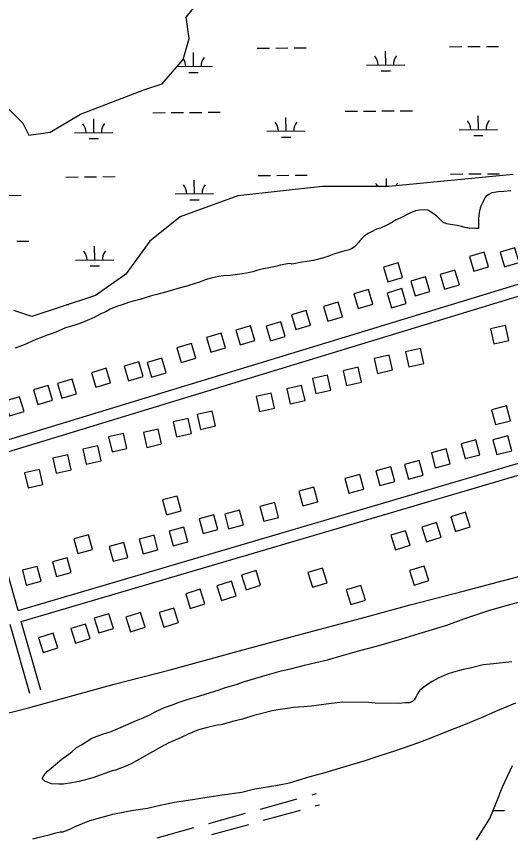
# Model space of a CAD drawing. Extents: x 3540316 to 3578335, y 553172 to 578787.
# Drawn here: x 3560540 to 3561830, y 567214 to 569359 of the extents above; entities that cross this region are included whole.
import ezdxf

# ---------------------------------------------------------------- set-up
doc = ezdxf.new("R2010")
doc.units = 0
for name, color, linetype in [('V-BLDG-OTLN', 7, 'Continuous'), ('V-ROAD-CNTR', 7, 'Continuous'), ('V-SITE-VEGE', 7, 'Continuous'), ('V-TOPO-SHOR', 7, 'Continuous'), ('V-WETL-SWMP', 7, 'Continuous')]:
    doc.layers.add(name, color=color, linetype=linetype)

msp = doc.modelspace()

# ---------------------------------------------------------------- linework, layer by layer
at = {"layer": 'V-BLDG-OTLN'}
for points in [[(3561772.4, 568704.8), (3561761, 568743.1), (3561722.6, 568731.7), (3561734, 568693.4)], [(3561852.6, 568716), (3561841.2, 568754.4), (3561802.9, 568743), (3561814.3, 568704.6)], [(3561548.1, 568677.2), (3561536.7, 568715.5), (3561498.3, 568704.1), (3561509.7, 568665.8)], [(3561619.3, 568640.2), (3561607.9, 568678.5), (3561569.6, 568667.1), (3561581, 568628.8)], [(3561696.3, 568657.7), (3561684.9, 568696), (3561646.5, 568684.6), (3561657.9, 568646.3)], [(3561470.7, 568607.4), (3561459.3, 568645.8), (3561420.9, 568634.4), (3561432.3, 568596)], [(3561557.4, 568609.3), (3561546, 568647.7), (3561507.7, 568636.3), (3561519.1, 568597.9)], [(3561391.6, 568574.1), (3561380.2, 568612.4), (3561341.8, 568601), (3561353.2, 568562.7)], [(3561307.9, 568552.3), (3561296.5, 568590.6), (3561258.1, 568579.2), (3561269.5, 568540.9)], [(3561162.2, 568512.3), (3561150.8, 568550.6), (3561112.5, 568539.2), (3561123.9, 568500.9)], [(3561241.7, 568522.5), (3561230.3, 568560.8), (3561191.9, 568549.4), (3561203.3, 568511.1)], [(3561786.3, 568503.7), (3561825.3, 568512.5), (3561816.5, 568551.6), (3561777.5, 568542.8)], [(3561086.1, 568493.2), (3561074.7, 568531.5), (3561036.3, 568520.1), (3561047.7, 568481.8)], [(3561008.5, 568466.3), (3560997.1, 568504.6), (3560958.8, 568493.2), (3560970.2, 568454.9)], [(3561564.8, 568443.6), (3561603.8, 568452.4), (3561595, 568491.4), (3561556, 568482.6)], [(3560930.8, 568428.1), (3560919.4, 568466.4), (3560881.1, 568455), (3560892.5, 568416.7)], [(3561482.6, 568426.4), (3561521.7, 568435.2), (3561512.9, 568474.2), (3561473.9, 568465.4)], [(3560871.3, 568418), (3560859.9, 568456.3), (3560821.6, 568444.9), (3560833, 568406.6)], [(3561402.2, 568394.3), (3561441.2, 568403.1), (3561432.4, 568442.2), (3561393.4, 568433.4)], [(3560786.2, 568401.3), (3560774.8, 568439.6), (3560736.5, 568428.2), (3560747.9, 568389.9)], [(3561322, 568373.6), (3561361, 568382.4), (3561352.2, 568421.5), (3561313.2, 568412.7)], [(3560697.1, 568373), (3560685.7, 568411.3), (3560647.4, 568399.9), (3560658.8, 568361.6)], [(3560634.1, 568356.4), (3560622.7, 568394.7), (3560584.4, 568383.3), (3560595.8, 568345)], [(3561254.4, 568347), (3561293.5, 568355.8), (3561284.7, 568394.9), (3561245.6, 568386.1)], [(3560560.1, 568327.1), (3560548.7, 568365.4), (3560510.4, 568354), (3560521.8, 568315.7)], [(3561175, 568326.9), (3561214, 568335.7), (3561205.2, 568374.7), (3561166.2, 568365.9)], [(3561780.5, 568331.2), (3561790.8, 568292.5), (3561829.4, 568302.8), (3561819.2, 568341.5)], [(3561020.5, 568280.1), (3561059.5, 568288.9), (3561050.8, 568327.9), (3561011.7, 568319.1)], [(3560958.1, 568260.8), (3560997.1, 568269.6), (3560988.3, 568308.6), (3560949.3, 568299.8)], [(3560880.3, 568233.1), (3560919.3, 568241.9), (3560910.5, 568280.9), (3560871.5, 568272.1)], [(3560789.8, 568221.2), (3560828.8, 568230), (3560820.1, 568269.1), (3560781, 568260.3)], [(3561701, 568242.3), (3561711.3, 568203.7), (3561750, 568214), (3561739.7, 568252.6)], [(3561784, 568252.8), (3561794.2, 568214.2), (3561832.9, 568224.4), (3561822.6, 568263.1)], [(3560722.6, 568189.3), (3560761.6, 568198.1), (3560752.8, 568237.1), (3560713.8, 568228.3)], [(3561623.2, 568218.7), (3561633.5, 568180), (3561672.2, 568190.3), (3561661.9, 568228.9)], [(3560644, 568165.6), (3560683, 568174.4), (3560674.2, 568213.4), (3560635.2, 568204.6)], [(3561553, 568188.6), (3561563.3, 568149.9), (3561602, 568160.2), (3561591.7, 568198.8)], [(3560570.5, 568127.7), (3560609.6, 568136.5), (3560600.8, 568175.5), (3560561.7, 568166.7)], [(3561397.7, 568152), (3561408, 568113.4), (3561446.6, 568123.6), (3561436.3, 568162.3)], [(3561478.7, 568171.9), (3561489, 568133.3), (3561527.6, 568143.5), (3561517.4, 568182.2)], [(3561277.6, 568118.8), (3561287.9, 568080.2), (3561326.6, 568090.4), (3561316.3, 568129.1)], [(3560921.3, 568095.7), (3560931.6, 568057), (3560970.2, 568067.3), (3560960, 568106)], [(3561175.7, 568078.6), (3561185.9, 568040), (3561224.6, 568050.3), (3561214.3, 568088.9)], [(3561017.1, 568046.7), (3561027.3, 568008), (3561066, 568018.3), (3561055.7, 568056.9)], [(3561083.8, 568058.7), (3561094.1, 568020.1), (3561132.8, 568030.3), (3561122.5, 568069)], [(3561712.5, 568063.5), (3561674.3, 568051.5), (3561686.2, 568013.4), (3561724.4, 568025.3)], [(3561636.6, 568036.9), (3561598.4, 568024.9), (3561610.4, 567986.7), (3561648.5, 567998.7)], [(3560938.8, 568014.4), (3560949, 567975.7), (3560987.7, 567986), (3560977.4, 568024.7)], [(3561555.9, 568015.3), (3561517.7, 568003.4), (3561529.6, 567965.2), (3561567.8, 567977.2)], [(3560690.2, 567994.5), (3560700.5, 567955.9), (3560739.1, 567966.2), (3560728.8, 568004.8)], [(3560860.7, 567993.7), (3560871, 567955), (3560909.6, 567965.3), (3560899.4, 568004)], [(3560782.1, 567974.1), (3560792.4, 567935.4), (3560831, 567945.7), (3560820.8, 567984.3)], [(3560634.3, 567934.3), (3560644.6, 567895.6), (3560683.3, 567905.9), (3560673, 567944.6)], [(3560555.7, 567912), (3560566, 567873.3), (3560604.7, 567883.6), (3560594.4, 567922.3)], [(3561165.8, 567911.3), (3561127.6, 567899.4), (3561139.6, 567861.2), (3561177.7, 567873.1)], [(3561339, 567917.7), (3561300.8, 567905.8), (3561312.8, 567867.6), (3561350.9, 567879.6)], [(3561604.6, 567923.1), (3561566.4, 567911.2), (3561578.4, 567873), (3561616.5, 567884.9)], [(3561020.2, 567862.4), (3560982, 567850.5), (3560994, 567812.3), (3561032.1, 567824.2)], [(3561101.5, 567883.4), (3561063.3, 567871.4), (3561075.2, 567833.3), (3561113.4, 567845.2)], [(3561439.1, 567872.5), (3561400.9, 567860.6), (3561412.8, 567822.4), (3561451, 567834.3)], [(3560781.4, 567798.4), (3560743.3, 567786.5), (3560755.2, 567748.3), (3560793.4, 567760.2)], [(3560864.1, 567801.3), (3560826, 567789.4), (3560837.9, 567751.2), (3560876.1, 567763.2)], [(3560951.4, 567813.4), (3560913.2, 567801.5), (3560925.1, 567763.3), (3560963.3, 567775.3)], [(3560720.4, 567771.6), (3560682.2, 567759.6), (3560694.1, 567721.4), (3560732.3, 567733.4)], [(3560636.4, 567747.6), (3560598.2, 567735.7), (3560610.1, 567697.5), (3560648.3, 567709.4)]]:
    msp.add_lwpolyline(points, close=True, dxfattribs=at)
at = {"layer": 'V-ROAD-CNTR'}
for points in [[(3560425.8, 568225.1), (3562351.7, 568812.7)], [(3560434, 568196.2), (3562360.4, 568784)], [(3560544.7, 567807.3), (3562483.6, 568377.8)], [(3560552.9, 567778.4), (3562492.3, 568349.1)], [(3560544.7, 567807.3), (3560434, 568196.2)], [(3560604.1, 567598.6), (3560552.9, 567778.4)], [(3560575.3, 567590.4), (3560524.1, 567770.2)], [(3561311.9, 567325.3), (3561323.3, 567328.5)], [(3561177, 567287.9), (3561273.4, 567314.6)], [(3561185.1, 567259), (3561281.4, 567285.7)], [(3561320, 567296.4), (3561331.3, 567299.6)], [(3561042.2, 567250.4), (3561138.5, 567277.2)], [(3561050.2, 567221.5), (3561146.5, 567248.2)], [(3560907.3, 567212.9), (3561003.6, 567239.7)]]:
    msp.add_lwpolyline(points, dxfattribs=at)
at = {"layer": 'V-SITE-VEGE'}
for p, q in [((3561773.3, 568893.9), (3561766.3, 568889.4)), ((3561780.9, 568898.3), (3561773.3, 568893.9)), ((3561798.9, 568900.8), (3561780.9, 568898.3)), ((3561812.5, 568901.5), (3561798.9, 568900.8)), ((3561830.5, 568902.9), (3561812.5, 568901.5)), ((3561757.2, 568874), (3561753, 568865.2)), ((3561764.1, 568886.1), (3561757.2, 568874)), ((3561766.3, 568889.4), (3561764.1, 568886.1)), ((3561582.2, 568851.3), (3561567, 568845.1)), ((3561591.5, 568853.1), (3561582.2, 568851.3)), ((3561604.6, 568853.8), (3561591.5, 568853.1)), ((3561613.9, 568852.3), (3561604.6, 568853.8)), ((3561628.2, 568844.3), (3561613.9, 568852.3)), ((3561750.9, 568858.1), (3561747.8, 568846.5)), ((3561753, 568865.2), (3561750.9, 568858.1)), ((3561543.2, 568832.7), (3561531.8, 568827.1)), ((3561567, 568845.1), (3561543.2, 568832.7)), ((3561637.6, 568836.8), (3561628.2, 568844.3)), ((3561647.6, 568826.6), (3561637.6, 568836.8)), ((3561747.3, 568838.9), (3561746.3, 568831.2)), ((3561746.3, 568831.2), (3561746.5, 568820.9)), ((3561747.8, 568846.5), (3561747.3, 568838.9)), ((3561490.6, 568805.8), (3561480.3, 568802.9)), ((3561505.2, 568812.5), (3561490.6, 568805.8)), ((3561515.5, 568817.6), (3561505.2, 568812.5)), ((3561531.8, 568827.1), (3561515.5, 568817.6)), ((3561653.1, 568821.2), (3561647.6, 568826.6)), ((3561663, 568816.9), (3561653.1, 568821.2)), ((3561673.4, 568814.9), (3561663, 568816.9)), ((3561690.9, 568812.4), (3561673.4, 568814.9)), ((3561701.9, 568809.8), (3561690.9, 568812.4)), ((3561710.6, 568807.2), (3561701.9, 568809.8)), ((3561716.1, 568806.8), (3561710.6, 568807.2)), ((3561718.8, 568806.3), (3561716.1, 568806.8)), ((3561722.7, 568805.2), (3561718.8, 568806.3)), ((3561746.5, 568820.9), (3561746.1, 568809.4)), ((3561746.1, 568809.4), (3561746.2, 568805)), ((3561448.3, 568784.4), (3561443.4, 568780)), ((3561458, 568791.6), (3561448.3, 568784.4)), ((3561466.7, 568796.1), (3561458, 568791.6)), ((3561480.3, 568802.9), (3561466.7, 568796.1)), ((3561730.3, 568805.3), (3561722.7, 568805.2)), ((3561736.9, 568804.9), (3561730.3, 568805.3)), ((3561746.2, 568805), (3561736.9, 568804.9)), ((3561433.2, 568767.8), (3561426.3, 568760.1)), ((3561437, 568772.8), (3561433.2, 568767.8)), ((3561443.4, 568780), (3561437, 568772.8)), ((3561387.7, 568744.2), (3561368.7, 568737.9)), ((3561406.2, 568748.3), (3561387.7, 568744.2)), ((3561414.9, 568751.7), (3561406.2, 568748.3)), ((3561421.4, 568755.6), (3561414.9, 568751.7)), ((3561426.3, 568760.1), (3561421.4, 568755.6)), ((3561315.4, 568721.4), (3561298.5, 568718.9)), ((3561338.8, 568727.2), (3561315.4, 568721.4)), ((3561355.7, 568732.8), (3561338.8, 568727.2)), ((3561368.7, 568737.9), (3561355.7, 568732.8)), ((3561184.7, 568699.3), (3561167.8, 568695.2)), ((3561198.8, 568701.7), (3561184.7, 568699.3)), ((3561221.1, 568706.4), (3561198.8, 568701.7)), ((3561228.8, 568709.2), (3561221.1, 568706.4)), ((3561253.3, 568713.4), (3561228.8, 568709.2)), ((3561257.1, 568712.3), (3561253.3, 568713.4)), ((3561259.3, 568711.3), (3561257.1, 568712.3)), ((3561268.6, 568713), (3561259.3, 568711.3)), ((3561276.2, 568714.8), (3561268.6, 568713)), ((3561284.9, 568716.6), (3561276.2, 568714.8)), ((3561298.5, 568718.9), (3561284.9, 568716.6)), ((3561067.5, 568679.1), (3561048.5, 568675)), ((3561080.6, 568680.9), (3561067.5, 568679.1)), ((3561099.2, 568682.2), (3561080.6, 568680.9)), ((3561129.1, 568686.5), (3561099.2, 568682.2)), ((3561141.1, 568688.3), (3561129.1, 568686.5)), ((3561156.9, 568691.8), (3561141.1, 568688.3)), ((3561167.8, 568695.2), (3561156.9, 568691.8)), ((3561009.3, 568662.4), (3560985.4, 568654.4)), ((3561015.9, 568664.1), (3561009.3, 568662.4)), ((3561035.4, 568671.5), (3561015.9, 568664.1)), ((3561048.5, 568675), (3561035.4, 568671.5)), ((3560929.4, 568638.9), (3560907.1, 568632)), ((3560944.6, 568642.9), (3560929.4, 568638.9)), ((3560961.5, 568648.1), (3560944.6, 568642.9)), ((3560985.4, 568654.4), (3560961.5, 568648.1)), ((3560844.6, 568615.3), (3560833.1, 568611.3)), ((3560862.5, 568619.4), (3560844.6, 568615.3)), ((3560892.4, 568628.5), (3560862.5, 568619.4)), ((3560907.1, 568632), (3560892.4, 568628.5)), ((3560785.3, 568593.7), (3560773.4, 568587.5)), ((3560803.8, 568601.6), (3560785.3, 568593.7)), ((3560816.3, 568605.6), (3560803.8, 568601.6)), ((3560833.1, 568611.3), (3560816.3, 568605.6)), ((3560743, 568572.3), (3560731.1, 568566.7)), ((3560760.9, 568581.9), (3560743, 568572.3)), ((3560773.4, 568587.5), (3560760.9, 568581.9)), ((3560681.1, 568549.1), (3560668.6, 568545.1)), ((3560700.2, 568554.8), (3560681.1, 568549.1)), ((3560712.7, 568559.4), (3560700.2, 568554.8)), ((3560731.1, 568566.7), (3560712.7, 568559.4)), ((3560638.8, 568532.1), (3560620.3, 568525.8)), ((3560651.3, 568537.2), (3560638.8, 568532.1)), ((3560668.6, 568545.1), (3560651.3, 568537.2)), ((3560582.8, 568511.6), (3560564.9, 568502.6)), ((3560588.8, 568514.4), (3560582.8, 568511.6)), ((3560607.3, 568521.3), (3560588.8, 568514.4)), ((3560620.3, 568525.8), (3560607.3, 568521.3)), ((3560553.5, 568498.1), (3560537.2, 568492.4)), ((3560564.9, 568502.6), (3560553.5, 568498.1))]:
    msp.add_line(p, q, dxfattribs=at)
for points in [[(3560737.1, 567473.2), (3560765.1, 567483.8), (3560787.8, 567491.2), (3560832, 567510.2), (3560853.6, 567519.7), (3560866.6, 567525), (3560888.1, 567534.5), (3560902.2, 567541.9), (3560927, 567553.6), (3560945.4, 567559.9), (3560964.8, 567567.3), (3560986.3, 567574.7), (3561016.5, 567583), (3561035.9, 567589.3), (3561067.2, 567598.8), (3561085.6, 567606.2), (3561113.6, 567613.5), (3561135.2, 567621.9), (3561194.4, 567638.7), (3561231.1, 567649.2), (3561255.9, 567654.4), (3561292.5, 567663.8), (3561321.6, 567671.1), (3561351.8, 567678.4), (3561382, 567686.8), (3561437, 567702.5), (3561480.1, 567714), (3561545.9, 567732.9), (3561591.1, 567746.5), (3561663.4, 567768.6), (3561707.6, 567785.5), (3561775.6, 567807.6), (3561821.9, 567821.2), (3561888.8, 567839)], [(3561833.7, 567672.6), (3561785.3, 567667.6), (3561758.4, 567664.6), (3561724.9, 567656.2), (3561706.6, 567653.2), (3561680.8, 567645.8), (3561664.6, 567640.6), (3561640.8, 567630), (3561625.7, 567621.5), (3561610.6, 567611.9), (3561593.3, 567599.1), (3561586.7, 567589.5), (3561583.5, 567582), (3561578, 567573.4), (3561574.8, 567570.2), (3561566.1, 567566), (3561555.4, 567566.1), (3561537.1, 567564.1), (3561476.8, 567564.5), (3561459.6, 567566.8), (3561391.9, 567567.3), (3561361.7, 567564.3), (3561342.3, 567561.2), (3561310, 567557.2), (3561290.6, 567555.2), (3561262.7, 567553.2), (3561247.6, 567551.2), (3561222.8, 567547.1), (3561207.7, 567545), (3561180.8, 567537.7), (3561160.3, 567532.5), (3561130.1, 567523), (3561107.5, 567517.8), (3561074.1, 567508.4), (3561064.4, 567507.4), (3561035.3, 567500.1), (3561015.9, 567494.8), (3560988.9, 567484.3), (3560968.4, 567474.7), (3560938.2, 567461), (3560915.5, 567449.3), (3560861.5, 567418.5), (3560837.7, 567405.8), (3560823.7, 567399.4), (3560798.8, 567389.9), (3560790.2, 567387.9), (3560761.1, 567377.3), (3560739.5, 567370), (3560704, 567360.5), (3560684.6, 567356.4), (3560663, 567353.3), (3560651.2, 567353.4), (3560631.8, 567354.6), (3560614.7, 567361.2), (3560607.2, 567367.7), (3560611.6, 567376.3), (3560621.3, 567387), (3560641.9, 567405.1), (3560659.2, 567419), (3560685.2, 567438.1), (3560697.1, 567448.8), (3560710.1, 567456.2), (3560737.1, 567473.2)], [(3561674.2, 567495.3), (3561707.7, 567507.9), (3561758.4, 567529.1), (3561791.9, 567543.9), (3561843.7, 567566.1)], [(3560583.4, 567210.8), (3560599.6, 567215), (3560625.5, 567221.3), (3560639.5, 567225.5), (3560654.6, 567228.6), (3560662.1, 567228.5), (3560672.9, 567232.8), (3560679.4, 567235.9), (3560693.4, 567242.3), (3560732.2, 567258.1), (3560779.7, 567271.8), (3560791.5, 567274.9), (3560822.8, 567281.1), (3560845.4, 567285.2), (3560882, 567290.4), (3560907.9, 567296.6), (3560953.1, 567306), (3560988.7, 567311.1), (3561043.6, 567320.3), (3561077, 567325.5), (3561128.7, 567332.6), (3561162.1, 567341), (3561217, 567350.2), (3561252.6, 567356.4), (3561306.5, 567373.2), (3561346.4, 567383.7), (3561386.3, 567396.3), (3561447.7, 567414.1), (3561489.8, 567427.8), (3561530.8, 567441.5), (3561587.9, 567461.5), (3561624.6, 567475.2), (3561674.2, 567495.3)]]:
    msp.add_lwpolyline(points, dxfattribs=at)
at = {"layer": 'V-TOPO-SHOR'}
for points in [[(3560795.6, 567614.3), (3560941.7, 567652.3), (3561109.1, 567697.8), (3561274.2, 567742.8), (3561441.1, 567786.6), (3561567.6, 567821.8), (3561709.5, 567858.6), (3561811.7, 567885.1), (3561941.7, 567919.7), (3562054.6, 567952.6), (3562199.5, 567990.6), (3562337.2, 568025.8), (3562460.2, 568058), (3562577.7, 568087.3), (3562659.7, 568112.2), (3562710.2, 568127.2)], [(3559951.8, 567395.3), (3560264.6, 567474), (3560571.9, 567553.1), (3560795.6, 567614.3)]]:
    msp.add_lwpolyline(points, dxfattribs=at)
at = {"layer": 'V-WETL-SWMP'}
for p, q in [((3560983.5, 569356.5), (3561015.1, 569395.9)), ((3560991.4, 569301.2), (3560983.5, 569356.5)), ((3560975.6, 569245.9), (3560991.4, 569301.2)), ((3561670.8, 569279.7), (3561702.8, 569279.9)), ((3561718.8, 569280), (3561750.8, 569280.3)), ((3561766.8, 569280.4), (3561798.8, 569280.6)), ((3561002.2, 569228.1), (3561002, 569264.1)), ((3561168.9, 569275.8), (3561200.9, 569276)), ((3561216.9, 569276.2), (3561248.9, 569276.4)), ((3561264.9, 569276.5), (3561296.9, 569276.8)), ((3561504.1, 569231.9), (3561503.9, 569267.9)), ((3560920.3, 569182.7), (3560975.6, 569245.9)), ((3560959.7, 569227.7), (3561052.2, 569228.5)), ((3561454.1, 569231.6), (3561554.1, 569232.3)), ((3561492.3, 569216.4), (3561516.3, 569216.6)), ((3560990.4, 569212.5), (3561014.4, 569212.7)), ((3560872.9, 569166.9), (3560920.3, 569182.7)), ((3560707.1, 569103.7), (3560872.9, 569166.9)), ((3560517.6, 569119.5), (3560557, 569080)), ((3560896.3, 569107.2), (3560928.3, 569107.4)), ((3560944.3, 569107.5), (3560976.3, 569107.8)), ((3560992.3, 569107.9), (3561024.3, 569108.2)), ((3561040.3, 569108.3), (3561072.3, 569108.5)), ((3561398.2, 569111), (3561430.2, 569111.3)), ((3561446.2, 569111.4), (3561478.2, 569111.7)), ((3561494.2, 569111.8), (3561526.2, 569112)), ((3561542.2, 569112.2), (3561574.2, 569112.4)), ((3560628.1, 569056.3), (3560707.1, 569103.7)), ((3560742.1, 569055.2), (3560741.9, 569091.2)), ((3561244, 569059.1), (3561243.8, 569095.1)), ((3561745.9, 569063), (3561745.6, 569099)), ((3560557, 569080), (3560572.8, 569048.4)), ((3561695.9, 569062.6), (3561795.9, 569063.4)), ((3560572.8, 569048.4), (3560628.1, 569056.3)), ((3560692.1, 569054.9), (3560792.1, 569055.6)), ((3561194, 569058.7), (3561294, 569059.5)), ((3561232.1, 569043.6), (3561256.1, 569043.8)), ((3561734, 569047.5), (3561758, 569047.6)), ((3560730.3, 569039.7), (3560754.3, 569039.9)), ((3560669.6, 568939.3), (3560701.6, 568939.5)), ((3560717.6, 568939.6), (3560749.6, 568939.9)), ((3560765.6, 568940), (3560797.6, 568940.2)), ((3561171.5, 568943.1), (3561203.5, 568943.4)), ((3561219.5, 568943.5), (3561251.5, 568943.7)), ((3561267.5, 568943.9), (3561299.5, 568944.1)), ((3561506.6, 568914.2), (3561506.4, 568935.3)), ((3561836.4, 568945.8), (3561512.6, 568914.2)), ((3561673.4, 568947), (3561705.4, 568947.2)), ((3561721.4, 568947.4), (3561753.4, 568947.6)), ((3561769.4, 568947.7), (3561801.4, 568948)), ((3561004.8, 568895.4), (3561004.5, 568931.4)), ((3561338.9, 568914.2), (3561117.8, 568890.5)), ((3561512.6, 568914.2), (3561338.9, 568914.2)), ((3560452.9, 568891.1), (3560552.9, 568891.9)), ((3560954.8, 568895), (3561054.8, 568895.8)), ((3561117.8, 568890.5), (3560967.7, 568835.2)), ((3560992.9, 568879.9), (3561016.9, 568880.1)), ((3560967.7, 568835.2), (3560888.7, 568772)), ((3560541, 568771.8), (3560573, 568772)), ((3560888.7, 568772), (3560825.6, 568685.2)), ((3560744.7, 568722.6), (3560744.4, 568758.6)), ((3560694.7, 568722.2), (3560794.7, 568723)), ((3560732.8, 568707.1), (3560756.8, 568707.2)), ((3560825.6, 568685.2), (3560746.6, 568629.9)), ((3560746.6, 568629.9), (3560651.8, 568598.3)), ((3560651.8, 568598.3), (3560580.7, 568574.6)), ((3560672.2, 568606.6), (3560676.8, 568606.6)), ((3560580.7, 568574.6), (3560533.3, 568590.4)), ((3561810, 567347.8), (3561835.4, 567401.8)), ((3561793, 567306.3), (3561810, 567347.8)), ((3561776, 567263.3), (3561793, 567306.3)), ((3561784.3, 567284.4), (3561814.2, 567284.7)), ((3561773.2, 567259.2), (3561776, 567263.3)), ((3561754.9, 567230.2), (3561773.2, 567259.2)), ((3561740.8, 567208), (3561754.9, 567230.2))]:
    msp.add_line(p, q, dxfattribs=at)
for centre, start, end in [((3560947, 569228.1), 359.6699, 34.1126), ((3561057.5, 569229), 139.6699, 181.2135), ((3561448.9, 569232), 359.6699, 41.2135), ((3561559.4, 569232.8), 139.6699, 181.2135), ((3561690.7, 569063), 359.6699, 41.2135), ((3561801.2, 569063.9), 139.6699, 181.2135), ((3560686.9, 569055.3), 359.6699, 41.2135), ((3560797.4, 569056.1), 139.6699, 181.2135), ((3561188.8, 569059.2), 359.6699, 41.2135), ((3561299.3, 569060), 139.6699, 181.2135), ((3560949.6, 568895.5), 359.6699, 41.2135), ((3561060, 568896.3), 139.6699, 181.2135), ((3561451.5, 568899.3), 24.9513, 41.2135), ((3561561.9, 568900.2), 139.6699, 153.4584), ((3560689.5, 568722.6), 359.6699, 41.2135), ((3560799.9, 568723.5), 139.6699, 181.2135)]:
    msp.add_arc(centre, 35.2, start, end, dxfattribs=at)

doc.saveas('drawing.dxf')
